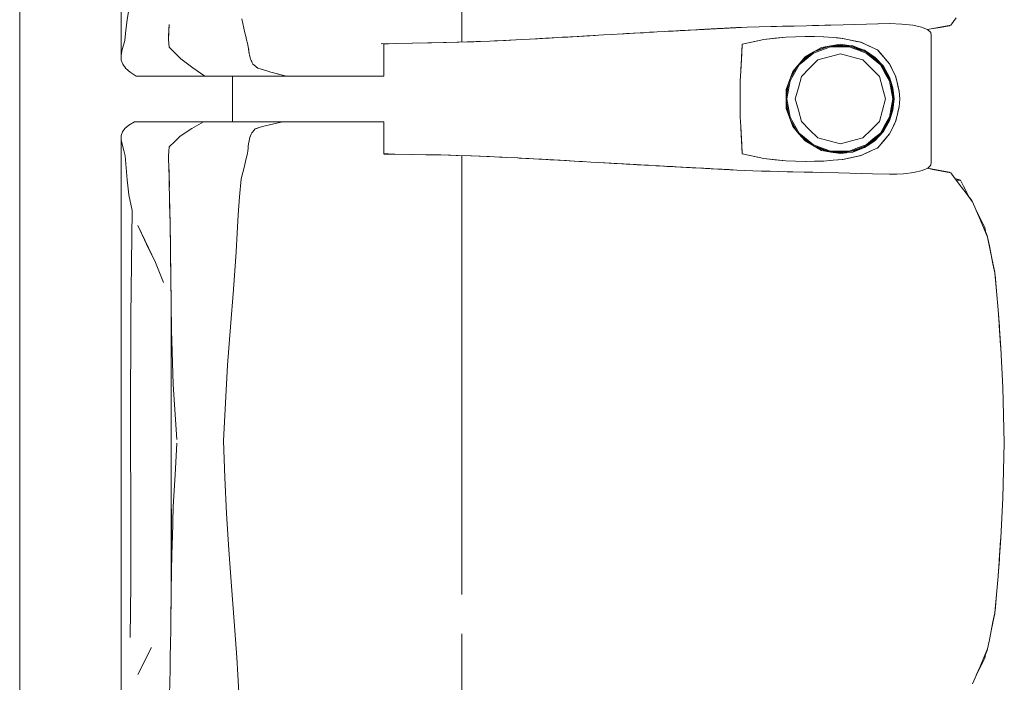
# Model space of a CAD drawing. Header units: millimetres. Extents: x -261 to 187, y -214 to 106.
# Tile 864 of 1056: x -197.063 to -196.203, y 7.508 to 8.087. Entities that reach past the tile are written whole.
import ezdxf

# ---------------------------------------------------------------- set-up
doc = ezdxf.new("R2010")
doc.units = ezdxf.units.MM
doc.header["$LTSCALE"] = 0.005
doc.header["$MEASUREMENT"] = 0
doc.layers.add('IFC-Elemento de mobília-Contorno', color=9, linetype='Continuous', lineweight=5)
doc.layers.add('IFC-Laje-Contorno', color=9, linetype='Continuous', lineweight=5)

msp = doc.modelspace()

# ---------------------------------------------------------------- linework, layer by layer
at = {"layer": 'IFC-Elemento de mobília-Contorno', "lineweight": 5}
for p, q in [((-196.97435, 8.22305), (-196.97427, 8.05543)), ((-196.67649, 8.06703), (-196.67648, 8.10911)), ((-196.96908, 8.08658), (-196.9679, 8.09368)), ((-196.86873, 8.08743), (-196.86607, 8.0751)), ((-196.24928, 8.08188), (-196.24454, 8.08822)), ((-196.97011, 8.07748), (-196.96908, 8.08658)), ((-196.93262, 8.07584), (-196.9324, 8.08232)), ((-196.93253, 8.07859), (-196.93248, 8.08017)), ((-196.45558, 8.07864), (-196.45421, 8.07871)), ((-196.45421, 8.07871), (-196.45353, 8.07874)), ((-196.45353, 8.07874), (-196.45284, 8.07878)), ((-196.45284, 8.07878), (-196.4501, 8.07892)), ((-196.45147, 8.07885), (-196.4501, 8.07892)), ((-196.45147, 8.07885), (-196.45078, 8.07889)), ((-196.45078, 8.07889), (-196.4501, 8.07892)), ((-196.4501, 8.07892), (-196.4492, 8.07897)), ((-196.4492, 8.07897), (-196.4483, 8.07902)), ((-196.4483, 8.07902), (-196.4474, 8.07907)), ((-196.4474, 8.07907), (-196.4438, 8.07925)), ((-196.4474, 8.07907), (-196.4456, 8.07916)), ((-196.4474, 8.07907), (-196.4465, 8.07911)), ((-196.4465, 8.07911), (-196.4438, 8.07925)), ((-196.4456, 8.07916), (-196.44335, 8.07927)), ((-196.44335, 8.07927), (-196.4411, 8.07939)), ((-196.44335, 8.07927), (-196.442, 8.07934)), ((-196.44335, 8.07927), (-196.4429, 8.0793)), ((-196.4429, 8.0793), (-196.44155, 8.07936)), ((-196.442, 8.07934), (-196.4411, 8.07939)), ((-196.4411, 8.07939), (-196.43885, 8.07951)), ((-196.4411, 8.07939), (-196.4402, 8.07943)), ((-196.4411, 8.07939), (-196.44065, 8.07941)), ((-196.4402, 8.07943), (-196.4393, 8.07948)), ((-196.4402, 8.07943), (-196.43975, 8.07946)), ((-196.43975, 8.07946), (-196.43885, 8.07951)), ((-196.43885, 8.07951), (-196.4375, 8.07957)), ((-196.43859, 8.07952), (-196.4384, 8.07953)), ((-196.4375, 8.07957), (-196.43615, 8.07964)), ((-196.4375, 8.07957), (-196.4366, 8.07962)), ((-196.4375, 8.07957), (-196.43705, 8.0796)), ((-196.43705, 8.0796), (-196.42708, 8.08011)), ((-196.4366, 8.07962), (-196.43615, 8.07964)), ((-196.43615, 8.07964), (-196.42708, 8.08011)), ((-196.43615, 8.07964), (-196.4357, 8.07967)), ((-196.4357, 8.07967), (-196.42708, 8.08011)), ((-196.42708, 8.08011), (-196.41685, 8.08034)), ((-196.41685, 8.08034), (-196.40663, 8.08056)), ((-196.40663, 8.08056), (-196.3964, 8.08079)), ((-196.40663, 8.08056), (-196.40151, 8.08068)), ((-196.40151, 8.08068), (-196.3964, 8.08079)), ((-196.3964, 8.08079), (-196.39129, 8.0809)), ((-196.39129, 8.0809), (-196.38617, 8.08101)), ((-196.38617, 8.08101), (-196.37544, 8.08131)), ((-196.37544, 8.08131), (-196.37007, 8.08146)), ((-196.37007, 8.08146), (-196.36471, 8.08161)), ((-196.36471, 8.08161), (-196.35398, 8.08191)), ((-196.36471, 8.08161), (-196.35934, 8.08176)), ((-196.35934, 8.08176), (-196.35398, 8.08191)), ((-196.35398, 8.08191), (-196.34325, 8.0822)), ((-196.34325, 8.0822), (-196.33312, 8.08243)), ((-196.33312, 8.08243), (-196.30275, 8.08311)), ((-196.323, 8.08266), (-196.30275, 8.08311)), ((-196.323, 8.08266), (-196.31288, 8.08289)), ((-196.31288, 8.08289), (-196.30275, 8.08311)), ((-196.30275, 8.08311), (-196.29194, 8.08275)), ((-196.29194, 8.08275), (-196.28251, 8.08178)), ((-196.28251, 8.08178), (-196.27495, 8.08017)), ((-196.27495, 8.08017), (-196.26962, 8.078)), ((-196.26961, 8.07799), (-196.26498, 8.07888)), ((-196.26652, 8.07846), (-196.25869, 8.07986)), ((-196.26498, 8.07888), (-196.25713, 8.08038)), ((-196.25869, 8.07986), (-196.25085, 8.08125)), ((-196.25713, 8.08038), (-196.24928, 8.08188)), ((-196.25085, 8.08125), (-196.25055, 8.08164)), ((-196.25085, 8.08125), (-196.25054, 8.08164)), ((-196.97114, 8.06838), (-196.97011, 8.07748)), ((-196.93284, 8.06936), (-196.93262, 8.07584)), ((-196.93283, 8.0706), (-196.93253, 8.07859)), ((-196.93283, 8.0706), (-196.93281, 8.07033)), ((-196.86607, 8.0751), (-196.86533, 8.07206)), ((-196.86533, 8.07206), (-196.8646, 8.06903)), ((-196.61057, 8.06994), (-196.58879, 8.07117)), ((-196.60829, 8.07009), (-196.60029, 8.07053)), ((-196.60331, 8.07035), (-196.59605, 8.07076)), ((-196.60029, 8.07053), (-196.59605, 8.07076)), ((-196.58879, 8.07117), (-196.58153, 8.07159)), ((-196.58879, 8.07117), (-196.58405, 8.07144)), ((-196.58636, 8.07131), (-196.57581, 8.07192)), ((-196.58405, 8.07144), (-196.57581, 8.07192)), ((-196.58153, 8.07159), (-196.57436, 8.07201)), ((-196.57581, 8.07192), (-196.56155, 8.07275)), ((-196.57581, 8.07192), (-196.57225, 8.07213)), ((-196.57436, 8.07201), (-196.55285, 8.07325)), ((-196.57436, 8.07201), (-196.56002, 8.07284)), ((-196.57436, 8.07201), (-196.56719, 8.07242)), ((-196.56719, 8.07242), (-196.56002, 8.07284)), ((-196.55285, 8.07325), (-196.54608, 8.07364)), ((-196.54608, 8.07364), (-196.52574, 8.0748)), ((-196.5393, 8.07403), (-196.52574, 8.0748)), ((-196.5393, 8.07403), (-196.53252, 8.07442)), ((-196.53385, 8.07434), (-196.52646, 8.07477)), ((-196.53252, 8.07442), (-196.52574, 8.0748)), ((-196.53252, 8.07442), (-196.53057, 8.07453)), ((-196.53058, 8.07453), (-196.52646, 8.07477)), ((-196.53057, 8.07453), (-196.52646, 8.07477)), ((-196.52646, 8.07477), (-196.51794, 8.07524)), ((-196.52646, 8.07477), (-196.51832, 8.07522)), ((-196.52574, 8.0748), (-196.51576, 8.07536)), ((-196.52574, 8.0748), (-196.51909, 8.07518)), ((-196.51909, 8.07518), (-196.51576, 8.07536)), ((-196.51832, 8.07522), (-196.51576, 8.07536)), ((-196.51576, 8.07536), (-196.50578, 8.07592)), ((-196.51576, 8.07536), (-196.5091, 8.07573)), ((-196.51576, 8.07536), (-196.51243, 8.07555)), ((-196.51243, 8.07555), (-196.5091, 8.07573)), ((-196.50578, 8.07592), (-196.49912, 8.07629)), ((-196.49912, 8.07629), (-196.48389, 8.07712)), ((-196.49912, 8.07629), (-196.49235, 8.07666)), ((-196.49912, 8.07629), (-196.49574, 8.07648)), ((-196.49613, 8.07646), (-196.49593, 8.07647)), ((-196.49593, 8.07647), (-196.49389, 8.07658)), ((-196.49574, 8.07648), (-196.49235, 8.07666)), ((-196.49574, 8.07648), (-196.49389, 8.07658)), ((-196.49389, 8.07658), (-196.49182, 8.07669)), ((-196.49235, 8.07666), (-196.48389, 8.07712)), ((-196.49235, 8.07666), (-196.48896, 8.07684)), ((-196.49182, 8.07669), (-196.48741, 8.07693)), ((-196.49182, 8.07669), (-196.48984, 8.0768)), ((-196.48896, 8.07684), (-196.48389, 8.07712)), ((-196.48896, 8.07684), (-196.48558, 8.07703)), ((-196.48896, 8.07684), (-196.48727, 8.07694)), ((-196.48727, 8.07694), (-196.48558, 8.07703)), ((-196.48727, 8.07694), (-196.4857, 8.07702)), ((-196.48714, 8.07694), (-196.48145, 8.07725)), ((-196.48558, 8.07703), (-196.48389, 8.07712)), ((-196.48389, 8.07712), (-196.48219, 8.07721)), ((-196.48219, 8.07721), (-196.47881, 8.0774)), ((-196.47881, 8.0774), (-196.47711, 8.07749)), ((-196.47711, 8.07749), (-196.47204, 8.07776)), ((-196.47204, 8.07776), (-196.47067, 8.07784)), ((-196.47067, 8.07784), (-196.46929, 8.07791)), ((-196.47067, 8.07784), (-196.46921, 8.07791)), ((-196.46929, 8.07791), (-196.46518, 8.07813)), ((-196.46929, 8.07791), (-196.46655, 8.07805)), ((-196.46929, 8.07791), (-196.46693, 8.07803)), ((-196.46693, 8.07803), (-196.46486, 8.07814)), ((-196.46693, 8.07803), (-196.46507, 8.07813)), ((-196.46658, 8.07805), (-196.46486, 8.07814)), ((-196.46518, 8.07813), (-196.46244, 8.07827)), ((-196.46486, 8.07814), (-196.46279, 8.07825)), ((-196.46486, 8.07814), (-196.46418, 8.07818)), ((-196.46408, 8.07819), (-196.46382, 8.0782)), ((-196.46382, 8.0782), (-196.46333, 8.07822)), ((-196.46279, 8.07825), (-196.46107, 8.07834)), ((-196.46244, 8.07827), (-196.46107, 8.07834)), ((-196.4623, 8.07828), (-196.46071, 8.07837)), ((-196.46107, 8.07834), (-196.45558, 8.07864)), ((-196.46107, 8.07834), (-196.45695, 8.07856)), ((-196.46107, 8.07834), (-196.4597, 8.07841)), ((-196.46071, 8.07837), (-196.45865, 8.07847)), ((-196.4597, 8.07841), (-196.45693, 8.07856)), ((-196.45968, 8.07842), (-196.45865, 8.07847)), ((-196.45865, 8.07847), (-196.45451, 8.07869)), ((-196.45865, 8.07847), (-196.45701, 8.07856)), ((-196.45865, 8.07847), (-196.45695, 8.07856)), ((-196.45833, 8.07849), (-196.45693, 8.07856)), ((-196.45697, 8.07856), (-196.45658, 8.07858)), ((-196.45658, 8.07858), (-196.45451, 8.07869)), ((-196.41265, 8.0694), (-196.39335, 8.07145)), ((-196.41265, 8.0694), (-196.403, 8.07043)), ((-196.403, 8.07043), (-196.39335, 8.07145)), ((-196.39335, 8.07145), (-196.37625, 8.072)), ((-196.39335, 8.07145), (-196.38494, 8.07173)), ((-196.38494, 8.07173), (-196.37652, 8.072)), ((-196.37657, 8.072), (-196.36846, 8.07186)), ((-196.37652, 8.072), (-196.37647, 8.07199)), ((-196.37625, 8.072), (-196.36032, 8.07173)), ((-196.36846, 8.07186), (-196.36041, 8.07173)), ((-196.36041, 8.07173), (-196.35212, 8.07099)), ((-196.36032, 8.07173), (-196.35194, 8.07097)), ((-196.35212, 8.07099), (-196.34383, 8.07025)), ((-196.35194, 8.07097), (-196.34775, 8.07059)), ((-196.34775, 8.07059), (-196.34356, 8.07022)), ((-196.34414, 8.07028), (-196.34377, 8.07024)), ((-196.34383, 8.07025), (-196.32785, 8.06686)), ((-196.34356, 8.07022), (-196.33959, 8.06936)), ((-196.26962, 8.078), (-196.26672, 8.07542)), ((-196.26953, 8.07792), (-196.26652, 8.07846)), ((-196.26672, 8.07542), (-196.26633, 8.07266)), ((-196.26635, 7.96208), (-196.26633, 8.07266)), ((-196.97321, 8.06051), (-196.97218, 8.06444)), ((-196.97218, 8.06444), (-196.97114, 8.06838)), ((-196.93284, 8.06936), (-196.93227, 8.06264)), ((-196.93227, 8.06264), (-196.92723, 8.05751)), ((-196.8646, 8.06903), (-196.86387, 8.066)), ((-196.86387, 8.066), (-196.86313, 8.06297)), ((-196.86313, 8.06297), (-196.86297, 8.06147)), ((-196.74712, 8.06562), (-196.71969, 8.06603)), ((-196.74467, 8.06543), (-196.74249, 8.06543)), ((-196.74467, 8.05062), (-196.74467, 8.06543)), ((-196.74249, 8.06543), (-196.74051, 8.06543)), ((-196.71981, 8.06602), (-196.70616, 8.06628)), ((-196.71501, 8.06612), (-196.70307, 8.06636)), ((-196.70616, 8.06628), (-196.69264, 8.06654)), ((-196.70307, 8.06636), (-196.6901, 8.06662)), ((-196.69264, 8.06654), (-196.67914, 8.06694)), ((-196.68062, 8.06689), (-196.67187, 8.06718)), ((-196.67995, 8.06691), (-196.67967, 8.06692)), ((-196.67967, 8.06692), (-196.67187, 8.06718)), ((-196.67914, 8.06694), (-196.66564, 8.06734)), ((-196.67187, 8.06718), (-196.66407, 8.06744)), ((-196.66564, 8.06734), (-196.65208, 8.06791)), ((-196.66407, 8.06744), (-196.66029, 8.06756)), ((-196.65208, 8.06791), (-196.63851, 8.06849)), ((-196.64811, 8.06808), (-196.64027, 8.06845)), ((-196.6481, 8.06808), (-196.64027, 8.06845)), ((-196.64027, 8.06845), (-196.62985, 8.06894)), ((-196.63851, 8.06849), (-196.62454, 8.06922)), ((-196.62454, 8.06922), (-196.61057, 8.06994)), ((-196.61638, 8.06964), (-196.60829, 8.07009)), ((-196.43286, 8.04135), (-196.43147, 8.06533)), ((-196.43193, 8.05733), (-196.43147, 8.06533)), ((-196.43147, 8.06533), (-196.41265, 8.0694)), ((-196.43147, 8.06533), (-196.42206, 8.06736)), ((-196.42206, 8.06736), (-196.41265, 8.0694)), ((-196.36942, 8.05821), (-196.36218, 8.06234)), ((-196.36935, 8.05743), (-196.35427, 8.06291)), ((-196.36899, 8.05844), (-196.35543, 8.06336)), ((-196.36734, 8.05939), (-196.35715, 8.06317)), ((-196.36218, 8.06234), (-196.35399, 8.06372)), ((-196.35715, 8.06317), (-196.34579, 8.06444)), ((-196.35427, 8.06291), (-196.33824, 8.0629)), ((-196.35399, 8.06372), (-196.34579, 8.0651)), ((-196.35218, 8.06372), (-196.34072, 8.06372)), ((-196.34579, 8.0651), (-196.34036, 8.06442)), ((-196.34579, 8.06444), (-196.3337, 8.06273)), ((-196.34036, 8.06442), (-196.33493, 8.06373)), ((-196.33959, 8.06936), (-196.33559, 8.0685)), ((-196.33824, 8.0629), (-196.33071, 8.06017)), ((-196.33644, 8.06311), (-196.33044, 8.06094)), ((-196.33562, 8.06851), (-196.33165, 8.06766)), ((-196.33493, 8.06373), (-196.3298, 8.06183)), ((-196.3337, 8.06273), (-196.32244, 8.05797)), ((-196.33165, 8.06766), (-196.32768, 8.06681)), ((-196.3298, 8.06183), (-196.32467, 8.05992)), ((-196.32815, 8.06692), (-196.32768, 8.06681)), ((-196.32785, 8.06686), (-196.32063, 8.06352)), ((-196.32768, 8.06681), (-196.32404, 8.0651)), ((-196.32404, 8.0651), (-196.3204, 8.06339)), ((-196.32063, 8.06352), (-196.31341, 8.06018)), ((-196.3204, 8.06339), (-196.31311, 8.05997)), ((-196.97427, 8.05543), (-196.97321, 8.06051)), ((-196.97427, 8.05543), (-196.97412, 8.05132)), ((-196.92723, 8.05751), (-196.92218, 8.05238)), ((-196.86297, 8.06147), (-196.86246, 8.05699)), ((-196.86297, 8.06147), (-196.8628, 8.05998)), ((-196.86297, 8.06147), (-196.86263, 8.05848)), ((-196.8628, 8.05998), (-196.86263, 8.05848)), ((-196.86263, 8.05848), (-196.86246, 8.05699)), ((-196.86246, 8.05699), (-196.86212, 8.05574)), ((-196.86212, 8.05574), (-196.86144, 8.05322)), ((-196.86144, 8.05322), (-196.8611, 8.05196)), ((-196.43286, 8.04135), (-196.43193, 8.05733)), ((-196.3874, 8.04134), (-196.37666, 8.05408)), ((-196.38166, 8.04713), (-196.36935, 8.05743)), ((-196.38059, 8.0491), (-196.37139, 8.0568)), ((-196.37732, 8.05277), (-196.36885, 8.05853)), ((-196.37666, 8.05408), (-196.36942, 8.05821)), ((-196.36547, 8.05142), (-196.35563, 8.05405)), ((-196.35563, 8.05405), (-196.34579, 8.05668)), ((-196.34579, 8.05668), (-196.33595, 8.05405)), ((-196.33595, 8.05405), (-196.32612, 8.05142)), ((-196.33071, 8.06017), (-196.32317, 8.05743)), ((-196.33044, 8.06094), (-196.32351, 8.05842)), ((-196.32467, 8.05992), (-196.32013, 8.05688)), ((-196.32317, 8.05743), (-196.31701, 8.05227)), ((-196.32266, 8.05806), (-196.3165, 8.0529)), ((-196.32244, 8.05797), (-196.3128, 8.05047)), ((-196.32013, 8.05688), (-196.31559, 8.05386)), ((-196.3165, 8.0529), (-196.31139, 8.04863)), ((-196.31559, 8.05386), (-196.30814, 8.04589)), ((-196.31376, 8.06034), (-196.31334, 8.0601)), ((-196.31341, 8.06018), (-196.30275, 8.04797)), ((-196.31341, 8.06018), (-196.31074, 8.05712)), ((-196.31311, 8.05997), (-196.31052, 8.05697)), ((-196.31311, 8.05997), (-196.30793, 8.05397)), ((-196.31052, 8.05697), (-196.30793, 8.05397)), ((-196.30793, 8.05397), (-196.30534, 8.05097)), ((-196.97412, 8.05132), (-196.97275, 8.0476)), ((-196.97275, 8.0476), (-196.97026, 8.04405)), ((-196.92218, 8.05238), (-196.91164, 8.04454)), ((-196.91164, 8.04454), (-196.90113, 8.03737)), ((-196.8611, 8.05196), (-196.86061, 8.05094)), ((-196.86061, 8.05094), (-196.86012, 8.04991)), ((-196.86061, 8.05094), (-196.85963, 8.04888)), ((-196.85963, 8.04888), (-196.85914, 8.04785)), ((-196.85914, 8.04785), (-196.85804, 8.04695)), ((-196.85804, 8.04695), (-196.85693, 8.04606)), ((-196.85693, 8.04606), (-196.85583, 8.04516)), ((-196.85693, 8.04606), (-196.85472, 8.04426)), ((-196.85583, 8.04516), (-196.85472, 8.04426)), ((-196.74467, 8.03737), (-196.74467, 8.05062)), ((-196.43286, 8.04135), (-196.43239, 8.04934)), ((-196.38985, 8.03465), (-196.3831, 8.0463)), ((-196.38973, 8.0332), (-196.38166, 8.04713)), ((-196.38948, 8.03566), (-196.38491, 8.04429)), ((-196.38494, 8.04425), (-196.37732, 8.05277)), ((-196.37267, 8.04421), (-196.36547, 8.05142)), ((-196.32612, 8.05142), (-196.31892, 8.04421)), ((-196.31701, 8.05227), (-196.31085, 8.04712)), ((-196.3128, 8.05047), (-196.3054, 8.04075)), ((-196.31085, 8.04712), (-196.30682, 8.04015)), ((-196.30887, 8.04531), (-196.30613, 8.04056)), ((-196.30814, 8.04589), (-196.30275, 8.03649)), ((-196.30534, 8.05097), (-196.30275, 8.04797)), ((-196.30275, 8.04797), (-196.30145, 8.04528)), ((-196.30275, 8.04797), (-196.29734, 8.03667)), ((-196.30275, 8.04797), (-196.3014, 8.04514)), ((-196.30145, 8.04528), (-196.30014, 8.04258)), ((-196.3014, 8.04514), (-196.29998, 8.04219)), ((-196.3014, 8.04514), (-196.29734, 8.03667)), ((-196.97026, 8.04405), (-196.96642, 8.04065)), ((-196.96642, 8.04065), (-196.96376, 8.03901)), ((-196.96376, 8.03901), (-196.9611, 8.03737)), ((-196.9611, 8.03737), (-196.90113, 8.03737)), ((-196.90113, 8.03737), (-196.85986, 8.03737)), ((-196.8769, 7.9973), (-196.8769, 8.03737)), ((-196.85986, 8.03737), (-196.8298, 8.03737)), ((-196.85472, 8.04426), (-196.85187, 8.04338)), ((-196.85472, 8.04426), (-196.84902, 8.04251)), ((-196.85187, 8.04338), (-196.84902, 8.04251)), ((-196.84902, 8.04251), (-196.84617, 8.04163)), ((-196.84617, 8.04163), (-196.84331, 8.04075)), ((-196.84331, 8.04075), (-196.83318, 8.03822)), ((-196.84331, 8.04075), (-196.83656, 8.03906)), ((-196.84331, 8.04075), (-196.83994, 8.0399)), ((-196.83994, 8.0399), (-196.83656, 8.03906)), ((-196.83318, 8.03822), (-196.8298, 8.03737)), ((-196.8298, 8.03737), (-196.82782, 8.03737)), ((-196.82782, 8.03737), (-196.82587, 8.03737)), ((-196.82587, 8.03737), (-196.82393, 8.03737)), ((-196.82393, 8.03737), (-196.82201, 8.03737)), ((-196.82201, 8.03737), (-196.82009, 8.03737)), ((-196.82009, 8.03737), (-196.81817, 8.03737)), ((-196.81817, 8.03737), (-196.81624, 8.03737)), ((-196.81624, 8.03737), (-196.81429, 8.03737)), ((-196.81429, 8.03737), (-196.81231, 8.03737)), ((-196.81231, 8.03737), (-196.8103, 8.03737)), ((-196.8103, 8.03737), (-196.80824, 8.03737)), ((-196.80824, 8.03737), (-196.80614, 8.03737)), ((-196.80614, 8.03737), (-196.80398, 8.03737)), ((-196.80398, 8.03737), (-196.80179, 8.03737)), ((-196.80179, 8.03737), (-196.7996, 8.03737)), ((-196.7996, 8.03737), (-196.79741, 8.03737)), ((-196.79741, 8.03737), (-196.79526, 8.03737)), ((-196.79526, 8.03737), (-196.79316, 8.03737)), ((-196.79316, 8.03737), (-196.79112, 8.03737)), ((-196.79112, 8.03737), (-196.78918, 8.03737)), ((-196.78918, 8.03737), (-196.78735, 8.03737)), ((-196.78735, 8.03737), (-196.78562, 8.03737)), ((-196.78562, 8.03737), (-196.78396, 8.03737)), ((-196.78396, 8.03737), (-196.78234, 8.03737)), ((-196.78234, 8.03737), (-196.78072, 8.03737)), ((-196.78072, 8.03737), (-196.77906, 8.03737)), ((-196.77906, 8.03737), (-196.77735, 8.03737)), ((-196.77735, 8.03737), (-196.77553, 8.03737)), ((-196.77553, 8.03737), (-196.77359, 8.03737)), ((-196.77359, 8.03737), (-196.77152, 8.03737)), ((-196.77152, 8.03737), (-196.76933, 8.03737)), ((-196.76933, 8.03737), (-196.76704, 8.03737)), ((-196.76704, 8.03737), (-196.76467, 8.03737)), ((-196.76467, 8.03737), (-196.76222, 8.03737)), ((-196.76222, 8.03737), (-196.75971, 8.03737)), ((-196.75971, 8.03737), (-196.75715, 8.03737)), ((-196.75715, 8.03737), (-196.75457, 8.03737)), ((-196.75457, 8.03737), (-196.75199, 8.03737)), ((-196.75199, 8.03737), (-196.74946, 8.03737)), ((-196.74946, 8.03737), (-196.74701, 8.03737)), ((-196.74701, 8.03737), (-196.74467, 8.03737)), ((-196.43332, 8.03335), (-196.43286, 8.04135)), ((-196.39026, 8.03351), (-196.3874, 8.04134)), ((-196.3825, 8.02717), (-196.37987, 8.03701)), ((-196.37987, 8.03701), (-196.37267, 8.04421)), ((-196.31892, 8.04421), (-196.31172, 8.03701)), ((-196.31172, 8.03701), (-196.30908, 8.02717)), ((-196.30682, 8.04015), (-196.3028, 8.0332)), ((-196.30613, 8.04056), (-196.30336, 8.03578)), ((-196.3054, 8.04075), (-196.30075, 8.02945)), ((-196.30275, 8.03649), (-196.29981, 8.02713)), ((-196.30014, 8.04258), (-196.29884, 8.03989)), ((-196.30005, 8.04232), (-196.29734, 8.03667)), ((-196.30005, 8.04232), (-196.29869, 8.03949)), ((-196.29884, 8.03989), (-196.29753, 8.0372)), ((-196.29869, 8.03949), (-196.29734, 8.03667)), ((-196.29753, 8.0372), (-196.29595, 8.03071)), ((-196.29734, 8.03667), (-196.29585, 8.03045)), ((-196.43332, 8.01733), (-196.43332, 8.03335)), ((-196.39313, 8.02567), (-196.39026, 8.03351)), ((-196.39303, 8.01927), (-196.39076, 8.03216)), ((-196.39303, 8.02305), (-196.39081, 8.03201)), ((-196.39254, 8.01734), (-196.38973, 8.0332)), ((-196.38514, 8.01734), (-196.3825, 8.02717)), ((-196.30908, 8.02717), (-196.30644, 8.01734)), ((-196.3028, 8.0332), (-196.3014, 8.02527)), ((-196.30174, 8.03184), (-196.3006, 8.02541)), ((-196.30075, 8.02945), (-196.29917, 8.01734)), ((-196.29981, 8.02713), (-196.29882, 8.01733)), ((-196.29612, 8.03143), (-196.29585, 8.03045)), ((-196.29595, 8.03071), (-196.29516, 8.02747)), ((-196.29593, 8.03071), (-196.29543, 8.02862)), ((-196.29585, 8.03045), (-196.29437, 8.02422)), ((-196.29543, 8.02862), (-196.29437, 8.02422)), ((-196.29516, 8.02747), (-196.29437, 8.02422)), ((-196.39313, 8.02567), (-196.39313, 8.00899)), ((-196.39303, 8.01162), (-196.39303, 8.02305)), ((-196.3014, 8.02527), (-196.29999, 8.01734)), ((-196.3006, 8.02541), (-196.29917, 8.01734)), ((-196.29437, 8.02422), (-196.29379, 8.01733)), ((-196.43332, 8.00132), (-196.43332, 8.01733)), ((-196.39303, 8.0154), (-196.39075, 8.0025)), ((-196.39303, 8.01162), (-196.39081, 8.00265)), ((-196.39254, 8.01734), (-196.38973, 8.00147)), ((-196.38514, 8.01734), (-196.3825, 8.0075)), ((-196.30908, 8.0075), (-196.30644, 8.01734)), ((-196.30174, 8.00283), (-196.30023, 8.01136)), ((-196.3014, 8.00941), (-196.29999, 8.01734)), ((-196.30075, 8.00522), (-196.29917, 8.01734)), ((-196.30023, 8.01136), (-196.29917, 8.01734)), ((-196.29982, 8.00753), (-196.29882, 8.01733)), ((-196.29585, 8.00423), (-196.29437, 8.01045)), ((-196.29543, 8.00605), (-196.29437, 8.01045)), ((-196.29516, 8.00721), (-196.29437, 8.01045)), ((-196.29437, 8.01045), (-196.29379, 8.01733)), ((-196.43332, 8.00132), (-196.43286, 7.99333)), ((-196.39313, 8.00899), (-196.3874, 7.99333)), ((-196.38973, 8.00147), (-196.38166, 7.98754)), ((-196.3825, 8.0075), (-196.37987, 7.99766)), ((-196.31172, 7.99766), (-196.30908, 8.0075)), ((-196.30682, 7.99452), (-196.3028, 8.00148)), ((-196.3054, 7.99392), (-196.30075, 8.00522)), ((-196.3028, 8.00148), (-196.3014, 8.00941)), ((-196.30275, 7.99818), (-196.29982, 8.00753)), ((-196.29753, 7.99747), (-196.29647, 8.0018)), ((-196.29734, 7.998), (-196.29585, 8.00423)), ((-196.29647, 8.0018), (-196.29595, 8.00396)), ((-196.29612, 8.00324), (-196.29585, 8.00423)), ((-196.29595, 8.00396), (-196.29516, 8.00721)), ((-196.29593, 8.00396), (-196.29543, 8.00605)), ((-196.97093, 7.99164), (-196.96753, 7.99451)), ((-196.96753, 7.99451), (-196.96266, 7.9973)), ((-196.96266, 7.9973), (-196.90241, 7.9973)), ((-196.91252, 7.99136), (-196.90241, 7.9973)), ((-196.90241, 7.9973), (-196.83326, 7.9973)), ((-196.88716, 7.9973), (-196.8769, 7.9973)), ((-196.85268, 7.99254), (-196.84829, 7.99397)), ((-196.85268, 7.99254), (-196.85048, 7.99326)), ((-196.85048, 7.99326), (-196.84829, 7.99397)), ((-196.84829, 7.99397), (-196.83326, 7.9973)), ((-196.84829, 7.99397), (-196.84077, 7.99563)), ((-196.84829, 7.99397), (-196.84453, 7.9948)), ((-196.84453, 7.9948), (-196.84077, 7.99563)), ((-196.84077, 7.99563), (-196.83326, 7.9973)), ((-196.84077, 7.99563), (-196.83702, 7.99647)), ((-196.83702, 7.99647), (-196.83326, 7.9973)), ((-196.83495, 7.9973), (-196.83194, 7.9973)), ((-196.83326, 7.9973), (-196.83128, 7.9973)), ((-196.83194, 7.9973), (-196.82912, 7.9973)), ((-196.83128, 7.9973), (-196.82931, 7.9973)), ((-196.82931, 7.9973), (-196.82735, 7.9973)), ((-196.82735, 7.9973), (-196.82541, 7.9973)), ((-196.82541, 7.9973), (-196.8235, 7.9973)), ((-196.8235, 7.9973), (-196.82159, 7.9973)), ((-196.82159, 7.9973), (-196.81969, 7.9973)), ((-196.81969, 7.9973), (-196.81778, 7.9973)), ((-196.81778, 7.9973), (-196.81586, 7.9973)), ((-196.81586, 7.9973), (-196.81392, 7.9973)), ((-196.81392, 7.9973), (-196.81195, 7.9973)), ((-196.81195, 7.9973), (-196.80994, 7.9973)), ((-196.80994, 7.9973), (-196.80789, 7.9973)), ((-196.80789, 7.9973), (-196.80579, 7.9973)), ((-196.80579, 7.9973), (-196.80365, 7.9973)), ((-196.80365, 7.9973), (-196.80147, 7.9973)), ((-196.80147, 7.9973), (-196.79929, 7.9973)), ((-196.79929, 7.9973), (-196.79713, 7.9973)), ((-196.79713, 7.9973), (-196.795, 7.9973)), ((-196.795, 7.9973), (-196.79292, 7.9973)), ((-196.79292, 7.9973), (-196.79091, 7.9973)), ((-196.79091, 7.9973), (-196.78899, 7.9973)), ((-196.78899, 7.9973), (-196.78718, 7.9973)), ((-196.78718, 7.9973), (-196.78547, 7.9973)), ((-196.78547, 7.9973), (-196.78383, 7.9973)), ((-196.78383, 7.9973), (-196.78222, 7.9973)), ((-196.78222, 7.9973), (-196.78061, 7.9973)), ((-196.78061, 7.9973), (-196.77897, 7.9973)), ((-196.77897, 7.9973), (-196.77726, 7.9973)), ((-196.77726, 7.9973), (-196.77545, 7.9973)), ((-196.77545, 7.9973), (-196.77352, 7.9973)), ((-196.77352, 7.9973), (-196.77146, 7.9973)), ((-196.77146, 7.9973), (-196.76928, 7.9973)), ((-196.76928, 7.9973), (-196.76701, 7.9973)), ((-196.76701, 7.9973), (-196.76465, 7.9973)), ((-196.76465, 7.9973), (-196.76222, 7.9973)), ((-196.76222, 7.9973), (-196.75973, 7.9973)), ((-196.75973, 7.9973), (-196.75719, 7.9973)), ((-196.75719, 7.9973), (-196.75462, 7.9973)), ((-196.75462, 7.9973), (-196.75206, 7.9973)), ((-196.75206, 7.9973), (-196.74955, 7.9973)), ((-196.74955, 7.9973), (-196.74711, 7.9973)), ((-196.74711, 7.9973), (-196.74479, 7.9973)), ((-196.74479, 7.98405), (-196.74479, 7.9973)), ((-196.43286, 7.99333), (-196.43147, 7.96934)), ((-196.43286, 7.99333), (-196.43193, 7.97733)), ((-196.43286, 7.99333), (-196.43238, 7.98516)), ((-196.38985, 8.00003), (-196.3831, 7.98838)), ((-196.38948, 7.99901), (-196.38494, 7.99043)), ((-196.3874, 7.99333), (-196.38202, 7.98696)), ((-196.37987, 7.99766), (-196.37267, 7.99046)), ((-196.31892, 7.99046), (-196.31172, 7.99766)), ((-196.3128, 7.9842), (-196.3054, 7.99392)), ((-196.31085, 7.98756), (-196.30682, 7.99452)), ((-196.30888, 7.98935), (-196.30613, 7.99411)), ((-196.30814, 7.98878), (-196.30275, 7.99818)), ((-196.30613, 7.99411), (-196.30336, 7.9989)), ((-196.30275, 7.98671), (-196.29734, 7.998)), ((-196.30014, 7.99209), (-196.29884, 7.99478)), ((-196.30005, 7.99236), (-196.29869, 7.99518)), ((-196.29884, 7.99478), (-196.29753, 7.99747)), ((-196.29869, 7.99518), (-196.29734, 7.998)), ((-196.97436, 7.83185), (-196.97426, 7.98528)), ((-196.97426, 7.98528), (-196.97311, 7.98861)), ((-196.97426, 7.98528), (-196.97417, 7.98158)), ((-196.97311, 7.98861), (-196.97093, 7.99164)), ((-196.92747, 7.98007), (-196.92267, 7.98469)), ((-196.92267, 7.98469), (-196.91252, 7.99136)), ((-196.86179, 7.9835), (-196.86049, 7.98656)), ((-196.86136, 7.98452), (-196.86049, 7.98656)), ((-196.86136, 7.98452), (-196.86093, 7.98554)), ((-196.86049, 7.98656), (-196.86006, 7.98758)), ((-196.86006, 7.98758), (-196.85931, 7.98847)), ((-196.85931, 7.98847), (-196.85856, 7.98935)), ((-196.85856, 7.98935), (-196.85706, 7.99112)), ((-196.85856, 7.98935), (-196.85781, 7.99024)), ((-196.85706, 7.99112), (-196.85268, 7.99254)), ((-196.85706, 7.99112), (-196.85487, 7.99183)), ((-196.43239, 7.98533), (-196.43193, 7.97733)), ((-196.43239, 7.98533), (-196.43239, 7.98529)), ((-196.38494, 7.99043), (-196.37732, 7.98191)), ((-196.38202, 7.98696), (-196.37664, 7.98058)), ((-196.38166, 7.98754), (-196.36935, 7.97724)), ((-196.38059, 7.98557), (-196.37139, 7.97787)), ((-196.37267, 7.99046), (-196.36547, 7.98326)), ((-196.32612, 7.98326), (-196.31892, 7.99046)), ((-196.32244, 7.97671), (-196.3128, 7.9842)), ((-196.31701, 7.9824), (-196.31085, 7.98756)), ((-196.3165, 7.98178), (-196.31139, 7.98605)), ((-196.31559, 7.98082), (-196.30814, 7.98878)), ((-196.31074, 7.97755), (-196.30275, 7.98671)), ((-196.30534, 7.9837), (-196.30275, 7.98671)), ((-196.30275, 7.98671), (-196.3014, 7.98953)), ((-196.30275, 7.98671), (-196.30145, 7.9894)), ((-196.30145, 7.9894), (-196.30014, 7.99209)), ((-196.3014, 7.98953), (-196.30005, 7.99236)), ((-196.97417, 7.98158), (-196.97297, 7.97673)), ((-196.97297, 7.97673), (-196.9719, 7.97215)), ((-196.93227, 7.97545), (-196.92747, 7.98007)), ((-196.86333, 7.97398), (-196.86311, 7.97608)), ((-196.86311, 7.97608), (-196.86289, 7.97819)), ((-196.86289, 7.97819), (-196.86234, 7.98084)), ((-196.86234, 7.98084), (-196.86179, 7.9835)), ((-196.86234, 7.98084), (-196.86207, 7.98217)), ((-196.86207, 7.98217), (-196.86179, 7.9835)), ((-196.74479, 7.96925), (-196.74479, 7.98405)), ((-196.43193, 7.97733), (-196.43147, 7.96934)), ((-196.37732, 7.98191), (-196.36882, 7.97612)), ((-196.37664, 7.98058), (-196.36218, 7.97233)), ((-196.36935, 7.97724), (-196.35427, 7.97177)), ((-196.36908, 7.97627), (-196.35543, 7.97131)), ((-196.36547, 7.98326), (-196.35563, 7.98062)), ((-196.35563, 7.98062), (-196.34579, 7.97799)), ((-196.34579, 7.97799), (-196.33595, 7.98062)), ((-196.33595, 7.98062), (-196.32612, 7.98326)), ((-196.3337, 7.97195), (-196.32244, 7.97671)), ((-196.33071, 7.97451), (-196.32317, 7.97724)), ((-196.33044, 7.97374), (-196.32359, 7.97622)), ((-196.32467, 7.97476), (-196.32013, 7.97778)), ((-196.32317, 7.97724), (-196.31701, 7.9824)), ((-196.32265, 7.97662), (-196.3165, 7.98178)), ((-196.32013, 7.97778), (-196.31559, 7.98082)), ((-196.31311, 7.9747), (-196.31052, 7.9777)), ((-196.31052, 7.9777), (-196.30793, 7.9807)), ((-196.30793, 7.9807), (-196.30534, 7.9837)), ((-196.9719, 7.97215), (-196.97084, 7.96758)), ((-196.97084, 7.96758), (-196.96996, 7.9571)), ((-196.93284, 7.96762), (-196.93256, 7.97153)), ((-196.93284, 7.96746), (-196.93256, 7.97145)), ((-196.93284, 7.96746), (-196.93249, 7.95541)), ((-196.93256, 7.97153), (-196.93227, 7.97545)), ((-196.93256, 7.97145), (-196.93227, 7.97545)), ((-196.86516, 7.96418), (-196.86378, 7.96978)), ((-196.86378, 7.96978), (-196.86356, 7.97188)), ((-196.86356, 7.97188), (-196.86333, 7.97398)), ((-196.74479, 7.96925), (-196.7426, 7.96925)), ((-196.74479, 7.96919), (-196.735, 7.96905)), ((-196.7426, 7.96925), (-196.7406, 7.96925)), ((-196.735, 7.96905), (-196.72142, 7.96885)), ((-196.72142, 7.96885), (-196.70809, 7.9686)), ((-196.71959, 7.9688), (-196.70809, 7.9686)), ((-196.70809, 7.9686), (-196.69476, 7.96835)), ((-196.70061, 7.96846), (-196.68636, 7.96808)), ((-196.69476, 7.96835), (-196.68149, 7.96797)), ((-196.68636, 7.96808), (-196.67375, 7.96775)), ((-196.68149, 7.96797), (-196.66821, 7.96759)), ((-196.67649, 7.96783), (-196.67648, 7.93499)), ((-196.66874, 7.9676), (-196.65231, 7.9669)), ((-196.66821, 7.96759), (-196.65481, 7.96703)), ((-196.65481, 7.96703), (-196.64141, 7.96647)), ((-196.65231, 7.9669), (-196.64375, 7.96654)), ((-196.43147, 7.96934), (-196.4127, 7.96528)), ((-196.43147, 7.96934), (-196.42208, 7.96731)), ((-196.42208, 7.96731), (-196.4127, 7.96528)), ((-196.36735, 7.97528), (-196.35715, 7.97151)), ((-196.36218, 7.97233), (-196.35396, 7.97095)), ((-196.35715, 7.97151), (-196.34579, 7.97024)), ((-196.35427, 7.97177), (-196.33824, 7.97177)), ((-196.35399, 7.97095), (-196.34579, 7.96957)), ((-196.35217, 7.97095), (-196.34075, 7.97095)), ((-196.34579, 7.97024), (-196.3337, 7.97195)), ((-196.34579, 7.96957), (-196.34036, 7.97025)), ((-196.34383, 7.96442), (-196.32785, 7.96781)), ((-196.34036, 7.97025), (-196.33493, 7.97094)), ((-196.33824, 7.97177), (-196.33071, 7.97451)), ((-196.33643, 7.97156), (-196.33044, 7.97374)), ((-196.33562, 7.96616), (-196.33165, 7.96701)), ((-196.33493, 7.97094), (-196.3298, 7.97285)), ((-196.33165, 7.96701), (-196.32768, 7.96786)), ((-196.3298, 7.97285), (-196.32467, 7.97476)), ((-196.32815, 7.96775), (-196.32768, 7.96786)), ((-196.32785, 7.96781), (-196.32063, 7.97116)), ((-196.32768, 7.96786), (-196.32404, 7.96957)), ((-196.32412, 7.96954), (-196.3204, 7.97128)), ((-196.32063, 7.97116), (-196.31341, 7.9745)), ((-196.3204, 7.97128), (-196.31311, 7.9747)), ((-196.31376, 7.97433), (-196.31334, 7.97457)), ((-196.31341, 7.9745), (-196.3133, 7.97461)), ((-196.31341, 7.9745), (-196.3133, 7.97461)), ((-196.93262, 7.95982), (-196.93239, 7.95203)), ((-196.86794, 7.95301), (-196.86655, 7.9586)), ((-196.86655, 7.9586), (-196.86516, 7.96418)), ((-196.64375, 7.96654), (-196.63735, 7.96626)), ((-196.64141, 7.96647), (-196.62762, 7.96577)), ((-196.62779, 7.96578), (-196.62073, 7.96541)), ((-196.62774, 7.96577), (-196.62654, 7.96571)), ((-196.62654, 7.96571), (-196.61787, 7.96525)), ((-196.62073, 7.96541), (-196.61384, 7.96506)), ((-196.61787, 7.96525), (-196.60921, 7.96478)), ((-196.61384, 7.96506), (-196.6067, 7.96465)), ((-196.60921, 7.96478), (-196.60482, 7.96455)), ((-196.6067, 7.96465), (-196.59957, 7.96425)), ((-196.6067, 7.96465), (-196.58529, 7.96345)), ((-196.6067, 7.96465), (-196.59243, 7.96385)), ((-196.59957, 7.96425), (-196.58529, 7.96345)), ((-196.59243, 7.96385), (-196.58529, 7.96345)), ((-196.59117, 7.96378), (-196.58289, 7.9633)), ((-196.58529, 7.96345), (-196.57817, 7.96303)), ((-196.58289, 7.9633), (-196.57406, 7.96279)), ((-196.57817, 7.96303), (-196.57105, 7.96262)), ((-196.57406, 7.96279), (-196.56893, 7.9625)), ((-196.57105, 7.96262), (-196.56394, 7.96221)), ((-196.56394, 7.96221), (-196.55682, 7.9618)), ((-196.55682, 7.9618), (-196.52993, 7.96025)), ((-196.55682, 7.9618), (-196.54338, 7.96102)), ((-196.54338, 7.96102), (-196.52993, 7.96025)), ((-196.53255, 7.9604), (-196.52978, 7.96024)), ((-196.53055, 7.96028), (-196.52978, 7.96024)), ((-196.52993, 7.96025), (-196.52666, 7.96007)), ((-196.52978, 7.96024), (-196.5256, 7.96001)), ((-196.52978, 7.96024), (-196.52556, 7.96001)), ((-196.52978, 7.96024), (-196.52417, 7.95993)), ((-196.52666, 7.96007), (-196.52338, 7.95988)), ((-196.52666, 7.96007), (-196.52542, 7.96)), ((-196.52666, 7.96007), (-196.51683, 7.95952)), ((-196.52666, 7.96007), (-196.5201, 7.9597)), ((-196.52338, 7.95988), (-196.5201, 7.9597)), ((-196.52176, 7.9598), (-196.52172, 7.95979)), ((-196.5201, 7.9597), (-196.51355, 7.95934)), ((-196.51683, 7.95952), (-196.507, 7.95896)), ((-196.507, 7.95896), (-196.50372, 7.95878)), ((-196.50372, 7.95878), (-196.50037, 7.9586)), ((-196.50372, 7.95878), (-196.49031, 7.95805)), ((-196.50037, 7.9586), (-196.49701, 7.95842)), ((-196.49813, 7.95847), (-196.49444, 7.95827)), ((-196.49701, 7.95842), (-196.49444, 7.95827)), ((-196.49701, 7.95842), (-196.49366, 7.95823)), ((-196.49444, 7.95827), (-196.49221, 7.95815)), ((-196.4127, 7.96528), (-196.39335, 7.96322)), ((-196.4127, 7.96528), (-196.40302, 7.96425)), ((-196.40302, 7.96425), (-196.39335, 7.96322)), ((-196.39335, 7.96322), (-196.37625, 7.96267)), ((-196.39335, 7.96322), (-196.37645, 7.96267)), ((-196.37657, 7.96268), (-196.36846, 7.96281)), ((-196.37652, 7.96268), (-196.37647, 7.96268)), ((-196.37625, 7.96267), (-196.36032, 7.96295)), ((-196.36846, 7.96281), (-196.36041, 7.96295)), ((-196.36041, 7.96295), (-196.35212, 7.96368)), ((-196.36032, 7.96295), (-196.35194, 7.9637)), ((-196.35212, 7.96368), (-196.34383, 7.96442)), ((-196.35194, 7.9637), (-196.34775, 7.96408)), ((-196.34775, 7.96408), (-196.34356, 7.96446)), ((-196.34414, 7.96439), (-196.34377, 7.96443)), ((-196.34356, 7.96446), (-196.33959, 7.96531)), ((-196.33959, 7.96531), (-196.33559, 7.96617)), ((-196.26945, 7.95674), (-196.26664, 7.95938)), ((-196.26664, 7.95938), (-196.26635, 7.96208)), ((-196.96996, 7.9571), (-196.96908, 7.94663)), ((-196.93248, 7.95517), (-196.93237, 7.9514)), ((-196.93239, 7.95203), (-196.93215, 7.94184)), ((-196.93237, 7.9514), (-196.93212, 7.94059)), ((-196.86933, 7.94741), (-196.86794, 7.95301)), ((-196.49366, 7.95823), (-196.49031, 7.95805)), ((-196.49221, 7.95815), (-196.48997, 7.95803)), ((-196.49031, 7.95805), (-196.48024, 7.9575)), ((-196.48997, 7.95803), (-196.48935, 7.958)), ((-196.48527, 7.95778), (-196.4836, 7.95768)), ((-196.48527, 7.95778), (-196.48024, 7.9575)), ((-196.4836, 7.95768), (-196.48024, 7.9575)), ((-196.48024, 7.9575), (-196.47856, 7.95741)), ((-196.47856, 7.95741), (-196.47689, 7.95732)), ((-196.47689, 7.95732), (-196.47524, 7.95723)), ((-196.47524, 7.95723), (-196.47359, 7.95714)), ((-196.47359, 7.95714), (-196.47194, 7.95706)), ((-196.47359, 7.95714), (-196.46864, 7.95688)), ((-196.47359, 7.95714), (-196.46699, 7.95679)), ((-196.47194, 7.95706), (-196.46864, 7.95688)), ((-196.46699, 7.95679), (-196.45297, 7.95605)), ((-196.46699, 7.95679), (-196.46534, 7.9567)), ((-196.46534, 7.9567), (-196.46369, 7.95662)), ((-196.46369, 7.95662), (-196.46204, 7.95653)), ((-196.46352, 7.95661), (-196.46313, 7.95659)), ((-196.46313, 7.95659), (-196.46192, 7.95652)), ((-196.46215, 7.95653), (-196.46201, 7.95653)), ((-196.46206, 7.95653), (-196.46201, 7.95653)), ((-196.46204, 7.95653), (-196.46039, 7.95644)), ((-196.46075, 7.95646), (-196.45977, 7.95641)), ((-196.46039, 7.95644), (-196.45874, 7.95636)), ((-196.45977, 7.95641), (-196.45865, 7.95635)), ((-196.45874, 7.95636), (-196.45709, 7.95627)), ((-196.45865, 7.95635), (-196.45744, 7.95628)), ((-196.45744, 7.95628), (-196.45691, 7.95626)), ((-196.45297, 7.95605), (-196.45214, 7.956)), ((-196.45214, 7.956), (-196.45132, 7.95596)), ((-196.45132, 7.95596), (-196.4505, 7.95592)), ((-196.4505, 7.95592), (-196.44911, 7.95585)), ((-196.44911, 7.95585), (-196.44772, 7.95578)), ((-196.44772, 7.95578), (-196.44703, 7.95574)), ((-196.44703, 7.95574), (-196.44564, 7.95567)), ((-196.44703, 7.95574), (-196.44351, 7.95556)), ((-196.44703, 7.95574), (-196.44495, 7.95564)), ((-196.44564, 7.95567), (-196.44495, 7.95564)), ((-196.44495, 7.95564), (-196.44356, 7.95556)), ((-196.44495, 7.95564), (-196.44425, 7.9556)), ((-196.44425, 7.9556), (-196.44078, 7.95542)), ((-196.44425, 7.9556), (-196.44217, 7.9555)), ((-196.44425, 7.9556), (-196.44287, 7.95553)), ((-196.44356, 7.95556), (-196.44148, 7.95546)), ((-196.44356, 7.95556), (-196.44217, 7.9555)), ((-196.44287, 7.95553), (-196.44217, 7.9555)), ((-196.44217, 7.9555), (-196.44078, 7.95542)), ((-196.44148, 7.95546), (-196.4394, 7.95535)), ((-196.4394, 7.95535), (-196.43632, 7.95519)), ((-196.43632, 7.95519), (-196.42923, 7.95483)), ((-196.42923, 7.95483), (-196.42214, 7.95447)), ((-196.42214, 7.95447), (-196.41468, 7.95429)), ((-196.41468, 7.95429), (-196.40721, 7.95411)), ((-196.40721, 7.95411), (-196.39975, 7.95392)), ((-196.39975, 7.95392), (-196.36243, 7.95302)), ((-196.39975, 7.95392), (-196.37736, 7.95338)), ((-196.39975, 7.95392), (-196.39229, 7.95374)), ((-196.39229, 7.95374), (-196.37736, 7.95338)), ((-196.37736, 7.95338), (-196.36243, 7.95302)), ((-196.37736, 7.95338), (-196.3699, 7.9532)), ((-196.36243, 7.95302), (-196.34751, 7.95265)), ((-196.34751, 7.95265), (-196.31767, 7.95192)), ((-196.31767, 7.95192), (-196.30275, 7.95156)), ((-196.30275, 7.95156), (-196.29643, 7.95169)), ((-196.29643, 7.95169), (-196.29052, 7.95202)), ((-196.29052, 7.95202), (-196.28152, 7.95305)), ((-196.28152, 7.95305), (-196.27435, 7.95468)), ((-196.27435, 7.95468), (-196.26934, 7.95685)), ((-196.26969, 7.95669), (-196.26498, 7.95579)), ((-196.26955, 7.95676), (-196.25085, 7.95342)), ((-196.26955, 7.95675), (-196.25869, 7.95482)), ((-196.26955, 7.95675), (-196.26652, 7.95621)), ((-196.26652, 7.95621), (-196.25869, 7.95482)), ((-196.26498, 7.95579), (-196.25713, 7.95429)), ((-196.25869, 7.95482), (-196.25085, 7.95342)), ((-196.25713, 7.95429), (-196.24928, 7.95279)), ((-196.25085, 7.95342), (-196.25055, 7.95303)), ((-196.25085, 7.95342), (-196.25054, 7.95303)), ((-196.24928, 7.95279), (-196.24454, 7.94645)), ((-196.96908, 7.94663), (-196.96739, 7.93355)), ((-196.93215, 7.94184), (-196.9319, 7.93164)), ((-196.87071, 7.93167), (-196.86933, 7.94741)), ((-196.24551, 7.94775), (-196.24074, 7.94641)), ((-196.24454, 7.94645), (-196.24074, 7.94641)), ((-196.24454, 7.94645), (-196.23981, 7.94011)), ((-196.24074, 7.94641), (-196.2381, 7.94122)), ((-196.2381, 7.94122), (-196.23546, 7.93604)), ((-196.96739, 7.93355), (-196.96461, 7.9199)), ((-196.67648, 7.89885), (-196.67648, 7.93499)), ((-196.23981, 7.94011), (-196.23507, 7.93378)), ((-196.23546, 7.93604), (-196.23283, 7.93086)), ((-196.23507, 7.93378), (-196.23055, 7.92773)), ((-196.9319, 7.93164), (-196.93153, 7.90851)), ((-196.93188, 7.93068), (-196.93186, 7.92979)), ((-196.93186, 7.92979), (-196.9316, 7.91307)), ((-196.87209, 7.91592), (-196.87071, 7.93167)), ((-196.23298, 7.93116), (-196.23093, 7.9286)), ((-196.23283, 7.93086), (-196.23271, 7.93062)), ((-196.23093, 7.9286), (-196.23055, 7.92774)), ((-196.23093, 7.9286), (-196.23055, 7.92774)), ((-196.23093, 7.9286), (-196.23055, 7.92773)), ((-196.23055, 7.92773), (-196.23033, 7.92744)), ((-196.23033, 7.92744), (-196.22371, 7.91206)), ((-196.96576, 7.82739), (-196.96461, 7.9199)), ((-196.87284, 7.89989), (-196.87209, 7.91592)), ((-196.22719, 7.92014), (-196.22493, 7.91534)), ((-196.22702, 7.91975), (-196.22493, 7.91534)), ((-196.22702, 7.91975), (-196.22371, 7.91206)), ((-196.22493, 7.91534), (-196.22228, 7.91013)), ((-196.93153, 7.90851), (-196.93125, 7.88766)), ((-196.93151, 7.90765), (-196.93151, 7.9073)), ((-196.93151, 7.9073), (-196.93121, 7.8853)), ((-196.22371, 7.91206), (-196.21709, 7.89667)), ((-196.22371, 7.91206), (-196.2204, 7.90436)), ((-196.22228, 7.91013), (-196.21964, 7.90494)), ((-196.95964, 7.90661), (-196.94432, 7.87432)), ((-196.95964, 7.90661), (-196.95198, 7.89046)), ((-196.87359, 7.88385), (-196.87284, 7.89989)), ((-196.67649, 7.86304), (-196.67648, 7.89885)), ((-196.21964, 7.90494), (-196.21868, 7.90035)), ((-196.21882, 7.90103), (-196.21739, 7.89778)), ((-196.21882, 7.90103), (-196.21739, 7.89778)), ((-196.95198, 7.89046), (-196.94432, 7.87432)), ((-196.21739, 7.89778), (-196.21723, 7.897)), ((-196.21739, 7.89778), (-196.21723, 7.897)), ((-196.21709, 7.89667), (-196.21087, 7.86529)), ((-196.21709, 7.89667), (-196.21398, 7.88098)), ((-196.21709, 7.89667), (-196.21554, 7.88883)), ((-196.93125, 7.88766), (-196.93109, 7.87632)), ((-196.93121, 7.8853), (-196.93091, 7.86216)), ((-196.87616, 7.85085), (-196.87359, 7.88385)), ((-196.21554, 7.88883), (-196.21398, 7.88098)), ((-196.21398, 7.88098), (-196.21243, 7.87313)), ((-196.94432, 7.87432), (-196.94079, 7.86561)), ((-196.94432, 7.87432), (-196.93725, 7.85691)), ((-196.93109, 7.87632), (-196.93094, 7.86497)), ((-196.21304, 7.87623), (-196.21095, 7.86588)), ((-196.21299, 7.87596), (-196.21256, 7.87386)), ((-196.21299, 7.87596), (-196.21256, 7.87386)), ((-196.21256, 7.87386), (-196.21095, 7.86588)), ((-196.21243, 7.87313), (-196.21087, 7.86529)), ((-196.94079, 7.86561), (-196.93725, 7.85691)), ((-196.93094, 7.86497), (-196.93087, 7.8595)), ((-196.21095, 7.86588), (-196.21089, 7.86535)), ((-196.21087, 7.86529), (-196.20935, 7.84922)), ((-196.21087, 7.86529), (-196.21027, 7.86043)), ((-196.93091, 7.86216), (-196.9306, 7.83853)), ((-196.93085, 7.85782), (-196.93063, 7.8406)), ((-196.67651, 7.8364), (-196.67649, 7.86304)), ((-196.21027, 7.86043), (-196.20935, 7.84922)), ((-196.87879, 7.81805), (-196.87616, 7.85085)), ((-196.20935, 7.84922), (-196.20782, 7.83316)), ((-196.93063, 7.5794), (-196.93063, 7.8406)), ((-196.9306, 7.83853), (-196.93032, 7.81538)), ((-196.97436, 7.83185), (-196.97435, 7.62191)), ((-196.67651, 7.8364), (-196.67648, 7.80655)), ((-196.20782, 7.83316), (-196.20676, 7.81641)), ((-196.20781, 7.8329), (-196.20779, 7.83274)), ((-196.20779, 7.83274), (-196.20687, 7.81826)), ((-196.96606, 7.73502), (-196.96576, 7.82739)), ((-196.93032, 7.81538), (-196.92879, 7.76773)), ((-196.88117, 7.78477), (-196.87879, 7.81805)), ((-196.20691, 7.8188), (-196.20663, 7.81528)), ((-196.20676, 7.81641), (-196.20569, 7.79965)), ((-196.20663, 7.81528), (-196.20569, 7.79965)), ((-196.20663, 7.81528), (-196.20582, 7.80184)), ((-196.67648, 7.80655), (-196.67648, 7.7704)), ((-196.20582, 7.80184), (-196.20577, 7.80107)), ((-196.20569, 7.79965), (-196.2038, 7.76511)), ((-196.8831, 7.7519), (-196.88117, 7.78477)), ((-196.6765, 7.73499), (-196.67648, 7.7704)), ((-196.92879, 7.76773), (-196.9257, 7.71972)), ((-196.2038, 7.76511), (-196.20254, 7.71676)), ((-196.88491, 7.71842), (-196.8831, 7.7519)), ((-196.96606, 7.73502), (-196.96586, 7.64688)), ((-196.6765, 7.73499), (-196.67649, 7.7029)), ((-196.88491, 7.71842), (-196.88353, 7.68658)), ((-196.92718, 7.68895), (-196.9257, 7.7166)), ((-196.2038, 7.66842), (-196.20254, 7.71676)), ((-196.67649, 7.66543), (-196.67649, 7.7029)), ((-196.92866, 7.6613), (-196.92718, 7.68895)), ((-196.88353, 7.68658), (-196.8821, 7.65506)), ((-196.20569, 7.63388), (-196.2038, 7.66842)), ((-196.93032, 7.60628), (-196.93032, 7.65914)), ((-196.92949, 7.63379), (-196.92866, 7.6613)), ((-196.67652, 7.61636), (-196.67649, 7.66543)), ((-196.8821, 7.65506), (-196.88012, 7.62319)), ((-196.96586, 7.64688), (-196.96583, 7.5936)), ((-196.92963, 7.62899), (-196.92949, 7.63379)), ((-196.20676, 7.61712), (-196.20569, 7.63388)), ((-196.20663, 7.61825), (-196.20569, 7.63388)), ((-196.20663, 7.61825), (-196.20582, 7.63169)), ((-196.20582, 7.63169), (-196.20577, 7.63245)), ((-196.93032, 7.60628), (-196.92963, 7.62899)), ((-196.88012, 7.62319), (-196.87794, 7.59167)), ((-196.97435, 7.62191), (-196.97427, 7.45429)), ((-196.67652, 7.61636), (-196.67649, 7.58434)), ((-196.20782, 7.60037), (-196.20676, 7.61712)), ((-196.20779, 7.60079), (-196.20687, 7.61529)), ((-196.20691, 7.61473), (-196.20663, 7.61825)), ((-196.93056, 7.58481), (-196.93032, 7.60628)), ((-196.20935, 7.58431), (-196.20782, 7.60037)), ((-196.20781, 7.60063), (-196.20779, 7.60079)), ((-196.20781, 7.60063), (-196.20779, 7.60079)), ((-196.20781, 7.60063), (-196.20779, 7.60079)), ((-196.96626, 7.54681), (-196.96583, 7.5936)), ((-196.87794, 7.59167), (-196.87552, 7.56076)), ((-196.93083, 7.56277), (-196.93056, 7.58481)), ((-196.21087, 7.56824), (-196.20935, 7.58431)), ((-196.21027, 7.5731), (-196.20935, 7.58431)), ((-196.93083, 7.56342), (-196.93063, 7.57948)), ((-196.21087, 7.56824), (-196.21027, 7.5731)), ((-196.93095, 7.55316), (-196.93083, 7.56342)), ((-196.93095, 7.55338), (-196.93083, 7.56277)), ((-196.21398, 7.55255), (-196.21087, 7.56824)), ((-196.21306, 7.55718), (-196.21095, 7.56764)), ((-196.21256, 7.55967), (-196.21095, 7.56764)), ((-196.21243, 7.5604), (-196.21087, 7.56824)), ((-196.21095, 7.56764), (-196.21088, 7.56819)), ((-196.87552, 7.56076), (-196.87327, 7.52926)), ((-196.21398, 7.55255), (-196.21243, 7.5604)), ((-196.21299, 7.55756), (-196.21256, 7.55967)), ((-196.21299, 7.55756), (-196.21256, 7.55967)), ((-196.93111, 7.54136), (-196.93095, 7.55316)), ((-196.9311, 7.54165), (-196.93096, 7.55292)), ((-196.67649, 7.54987), (-196.67648, 7.50796)), ((-196.21554, 7.5447), (-196.21398, 7.55255)), ((-196.95964, 7.51439), (-196.94767, 7.53796)), ((-196.95166, 7.53011), (-196.94767, 7.53796)), ((-196.93126, 7.52955), (-196.93111, 7.54136)), ((-196.93116, 7.53733), (-196.9311, 7.54165)), ((-196.2204, 7.52917), (-196.21709, 7.53686)), ((-196.21709, 7.53686), (-196.21554, 7.5447)), ((-196.95964, 7.51439), (-196.95166, 7.53011)), ((-196.93144, 7.51864), (-196.93126, 7.52955)), ((-196.87327, 7.52926), (-196.87233, 7.51394)), ((-196.22371, 7.52147), (-196.2204, 7.52917)), ((-196.22228, 7.5234), (-196.21964, 7.52859)), ((-196.21964, 7.52859), (-196.21868, 7.53318)), ((-196.21882, 7.5325), (-196.21739, 7.53575)), ((-196.21739, 7.53575), (-196.21723, 7.53653)), ((-196.93149, 7.51571), (-196.93139, 7.52077)), ((-196.93139, 7.52077), (-196.93131, 7.52687)), ((-196.23033, 7.50608), (-196.22371, 7.52147)), ((-196.22702, 7.51378), (-196.22371, 7.52147)), ((-196.22493, 7.5182), (-196.22228, 7.5234)), ((-196.22492, 7.51822), (-196.22228, 7.5234)), ((-196.93162, 7.50773), (-196.93144, 7.51864)), ((-196.87233, 7.51394), (-196.8714, 7.49862)), ((-196.22719, 7.51338), (-196.22492, 7.51822)), ((-196.22701, 7.5138), (-196.22493, 7.5182)), ((-196.93193, 7.49658), (-196.93162, 7.50773)), ((-196.67649, 7.46589), (-196.67648, 7.50796))]:
    msp.add_line(p, q, dxfattribs=at)
at = {"layer": 'IFC-Laje-Contorno', "lineweight": 5}
msp.add_line((-197.06289, 4.21523), (-197.06289, 17.25477), dxfattribs=at)

doc.saveas('drawing.dxf')
